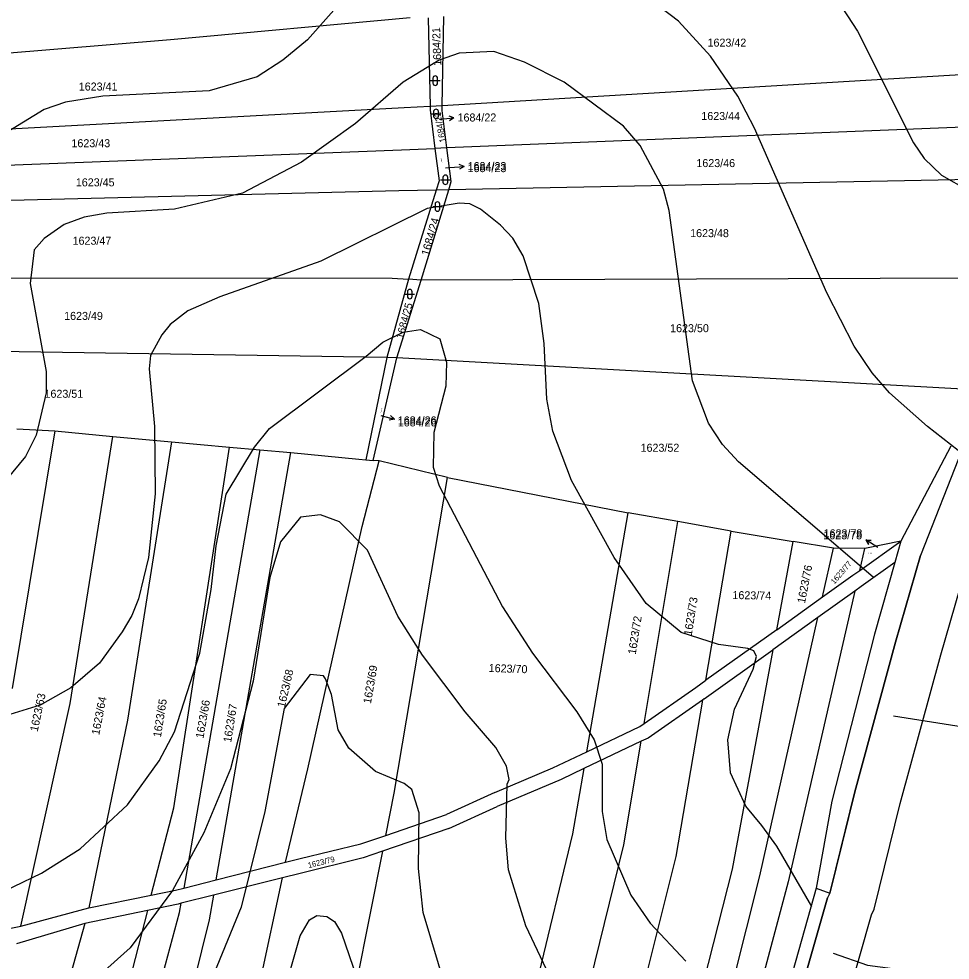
# Model space of a CAD drawing. Extents: x -555860 to -552701, y -1187050 to -1182291.
# Drawn here: x -553489.2 to -553291.6, y -1183799.2 to -1183599.4 of the extents above; entities that cross this region are included whole.
import ezdxf

# ---------------------------------------------------------------- set-up
doc = ezdxf.new("R2010")
doc.units = 0
for name, color, linetype in [('LEG_2b', 7, 'Continuous'), ('Level 16', 7, 'Continuous'), ('Level 25', 7, 'Continuous'), ('Level 28', 7, 'Continuous'), ('Level 30', 7, 'Continuous'), ('Level 40', 7, 'Continuous'), ('Level 41', 7, 'Continuous'), ('navrh_BV', 7, 'Continuous'), ('stav_BV', 7, 'Continuous')]:
    doc.layers.add(name, color=color, linetype=linetype)

msp = doc.modelspace()

# ---------------------------------------------------------------- linework, layer by layer
at = {"layer": 'Level 16'}
for p, q in [((-553399.87, -1183620.68), (-553396.88, -1183620.4)), ((-553396.88, -1183620.4), (-553397.92, -1183620)), ((-553396.88, -1183620.4), (-553397.83, -1183620.99)), ((-553397.74, -1183630.92), (-553394.75, -1183630.71)), ((-553394.75, -1183630.71), (-553395.78, -1183630.28)), ((-553394.75, -1183630.71), (-553395.71, -1183631.28)), ((-553412.43, -1183683.54), (-553409.54, -1183684.34)), ((-553409.54, -1183684.34), (-553410.37, -1183683.59)), ((-553409.54, -1183684.34), (-553410.64, -1183684.56)), ((-553306.93, -1183711.56), (-553309.47, -1183709.96)), ((-553309.47, -1183709.96), (-553308.36, -1183710.07)), ((-553309.47, -1183709.96), (-553308.89, -1183710.92))]:
    msp.add_line(p, q, dxfattribs=at)
for points in [[(-553399.93, -1183620.69), (-553399.87, -1183620.68)], [(-553398.71, -1183630.99), (-553397.74, -1183630.92)]]:
    msp.add_lwpolyline(points, dxfattribs=at)
at = {"layer": 'Level 25'}
for p, q in [((-553401.84, -1183612.49), (-553399.84, -1183612.49)), ((-553401.34, -1183611.99), (-553401.34, -1183612.99)), ((-553400.34, -1183612.99), (-553400.34, -1183611.99)), ((-553401.69, -1183619.55), (-553399.69, -1183619.55)), ((-553401.19, -1183619.05), (-553401.19, -1183620.05)), ((-553400.19, -1183620.05), (-553400.19, -1183619.05)), ((-553399.71, -1183633.53), (-553397.71, -1183633.53)), ((-553399.21, -1183633.03), (-553399.21, -1183634.03)), ((-553398.21, -1183634.03), (-553398.21, -1183633.03)), ((-553401.38, -1183639.22), (-553399.38, -1183639.22)), ((-553400.88, -1183638.72), (-553400.88, -1183639.72)), ((-553399.88, -1183639.72), (-553399.88, -1183638.72)), ((-553406.75, -1183657.29), (-553406.75, -1183658.29)), ((-553405.75, -1183658.29), (-553405.75, -1183657.29)), ((-553407.25, -1183657.79), (-553405.25, -1183657.79))]:
    msp.add_line(p, q, dxfattribs=at)
for centre, start, end in [((-553400.84, -1183611.99), 0, 180), ((-553400.84, -1183612.99), 180, 359.9879), ((-553400.69, -1183619.05), 0, 180), ((-553400.69, -1183620.05), 180, 359.9879), ((-553398.71, -1183633.03), 0, 180), ((-553398.71, -1183634.03), 180, 359.9879), ((-553400.38, -1183638.72), 0, 180), ((-553400.38, -1183639.72), 180, 359.9879), ((-553406.25, -1183657.29), 0, 180), ((-553406.25, -1183658.29), 180, 359.9879)]:
    msp.add_arc(centre, 0.5, start, end, dxfattribs=at)
at = {"layer": 'Level 28'}
msp.add_lwpolyline([(-553247.43, -1183385.26), (-553263.68, -1183441.33), (-553269.67, -1183477.71), (-553271.2, -1183528.31), (-553274.27, -1183588.5), (-553277.37, -1183621.21), (-553280.64, -1183649.89), (-553285.02, -1183673.67), (-553289.02, -1183690.81), (-553297.87, -1183713.28), (-553303.19, -1183731.69), (-553311.85, -1183763.43), (-553317.14, -1183784.97), (-553317.62, -1183785.95), (-553330.41, -1183830.78), (-553344.88, -1183879.53), (-553351.85, -1183901.16), (-553366.43, -1183936.26), (-553383.97, -1183973.72), (-553403.9, -1184008.33)], dxfattribs=at)
at = {"layer": 'Level 30'}
for points in [[(-553247.43, -1183385.26), (-553263.68, -1183441.33), (-553269.67, -1183477.71), (-553271.2, -1183528.31), (-553274.27, -1183588.5), (-553277.37, -1183621.21), (-553280.64, -1183649.89), (-553285.02, -1183673.67), (-553289.02, -1183690.81), (-553297.87, -1183713.28), (-553303.19, -1183731.69), (-553311.85, -1183763.43), (-553317.14, -1183784.97), (-553317.62, -1183785.95), (-553330.41, -1183830.78), (-553344.88, -1183879.53), (-553351.85, -1183901.16), (-553366.43, -1183936.26), (-553383.97, -1183973.72), (-553403.9, -1184008.33)], [(-553375.09, -1183978.34), (-553357.28, -1183940.3), (-553342.46, -1183904.62), (-553335.33, -1183882.49), (-553320.81, -1183833.57), (-553308.25, -1183789.55), (-553307.69, -1183788.4), (-553302.17, -1183765.94), (-553293.56, -1183734.39), (-553288.39, -1183716.51), (-553279.45, -1183693.79), (-553275.23, -1183675.71), (-553270.74, -1183651.36), (-553267.42, -1183622.25), (-553264.29, -1183589.23), (-553261.21, -1183528.72), (-553259.7, -1183478.68), (-553253.91, -1183443.54), (-553237.74, -1183387.75)]]:
    msp.add_lwpolyline(points, dxfattribs=at)
at = {"layer": 'Level 40'}
for points in [[(-553307.93, -1183717.91), (-553336.5, -1183693.4), (-553339.89, -1183689.74), (-553342.85, -1183685.22), (-553346.24, -1183676.19), (-553351.18, -1183640.06), (-553352.45, -1183635.55), (-553357.39, -1183626.23), (-553360.92, -1183622.14), (-553373.48, -1183612.83), (-553381.94, -1183608.59), (-553388.44, -1183606.33), (-553395.77, -1183606.62), (-553400.01, -1183608.17), (-553407.63, -1183612.82), (-553417.79, -1183621.57), (-553429.22, -1183629.76), (-553441.78, -1183636.39), (-553456.17, -1183639.78), (-553470.56, -1183640.63), (-553475.36, -1183641.47), (-553479.59, -1183643.03), (-553483.83, -1183645.99), (-553485.95, -1183648.39), (-553486.79, -1183655.58), (-553483.41, -1183674.21), (-553483.41, -1183678.73), (-553485.52, -1183687.76), (-553487.78, -1183692.27), (-553494.6, -1183700.41)], [(-553261.98, -1183749.09), (-553265.1, -1183749.85), (-553276.95, -1183750.27), (-553288.81, -1183749.71), (-553303.64, -1183747.37)], [(-553437.26, -1183820.97), (-553429.5, -1183794.02), (-553427.52, -1183790.63), (-553425.98, -1183789.72), (-553423.85, -1183789.93), (-553422.25, -1183790.96), (-553420.75, -1183793.45), (-553416.66, -1183805.45)]]:
    msp.add_lwpolyline(points, dxfattribs=at)
at = {"layer": 'Level 41'}
for points in [[(-553410.73, -1183584.32), (-553427.95, -1183603.79), (-553433.17, -1183608.17), (-553438.67, -1183611.7), (-553448.83, -1183614.66), (-553471.41, -1183615.79), (-553479.31, -1183617.06), (-553483.83, -1183618.61), (-553492.58, -1183623.97), (-553497.94, -1183628.77), (-553518.4, -1183653.75), (-553524.05, -1183658.12), (-553529.55, -1183660.52), (-553533.08, -1183660.52), (-553545.97, -1183654.9), (-553548.46, -1183654.88), (-553554.1, -1183656.43), (-553559.75, -1183656.71), (-553561.58, -1183656.15), (-553565.3, -1183652.65)], [(-553288.24, -1183692.27), (-553296.43, -1183685.92), (-553304.47, -1183678.73), (-553308.14, -1183674.49), (-553311.95, -1183668.85), (-553317.73, -1183657.56), (-553333.12, -1183622.56), (-553336.65, -1183615.79), (-553342.43, -1183607.32), (-553349.2, -1183599.84), (-553367.41, -1183586.01)], [(-553315.62, -1183595.19), (-553311.24, -1183601.96), (-553299.39, -1183625.67), (-553297.13, -1183629.05), (-553293.46, -1183632.58), (-553287.68, -1183635.83), (-553272.44, -1183640.63), (-553270.74, -1183642.18), (-553264.84, -1183651.79), (-553259.45, -1183658.12), (-553256.77, -1183659.82), (-553250.14, -1183662.64), (-553246.63, -1183663.34), (-553241.67, -1183663.63), (-553227.28, -1183660.95), (-553212.89, -1183654.59), (-553196.8, -1183644.44), (-553170.69, -1183626.09), (-553155.88, -1183618.33), (-553135.84, -1183610.28), (-553120.88, -1183603.09)], [(-553320.97, -1183787.82), (-553328.4, -1183775.02), (-553331.56, -1183770.59), (-553334.95, -1183766.5), (-553338.2, -1183759.45), (-553338.76, -1183752.39), (-553337.35, -1183745.9), (-553333.4, -1183737.43), (-553332.69, -1183734.75), (-553333.27, -1183733.51), (-553334.53, -1183733.06), (-553340.74, -1183732.21), (-553348.64, -1183729.67), (-553356.12, -1183723.46), (-553362.89, -1183713.72), (-553371.92, -1183697.35), (-553375.88, -1183686.91), (-553377.15, -1183680.14), (-553377.71, -1183668.28), (-553378.84, -1183659.82), (-553382.22, -1183649.66), (-553384.39, -1183645.94), (-553387.02, -1183643.17), (-553391.26, -1183639.78), (-553393.52, -1183638.65), (-553395.77, -1183638.51), (-553402.55, -1183639.64), (-553425.12, -1183650.78), (-553446.57, -1183658.41), (-553453.35, -1183661.37), (-553457.1, -1183664.23), (-553458.85, -1183666.45), (-553461.25, -1183670.82), (-553461.53, -1183673.65), (-553460.4, -1183685.92), (-553460.26, -1183700.18), (-553461.67, -1183713.72), (-553463.79, -1183722.47), (-553465.25, -1183726.04), (-553467.32, -1183729.53), (-553472.12, -1183736.16), (-553478.18, -1183741.38), (-553484.68, -1183745.05), (-553494.84, -1183748.16)], [(-553316.43, -1183797.73), (-553309.13, -1183800.23), (-553298.4, -1183801.64), (-553282.6, -1183800.65), (-553274.98, -1183799.38), (-553244.21, -1183792.32), (-553231.65, -1183788.66), (-553219.52, -1183782.45), (-553215.43, -1183779.62), (-553207.95, -1183772.85), (-553191.15, -1183752.39), (-553183.53, -1183744.91), (-553174.36, -1183737.15), (-553159.4, -1183725.86), (-553146.28, -1183714.29), (-553135.84, -1183702.15), (-553117.21, -1183675.34), (-553109.87, -1183667.02), (-553103.66, -1183662.64), (-553095.86, -1183659.19)], [(-553496.25, -1183786.4), (-553484.39, -1183780.75), (-553476.21, -1183775.53), (-553466.19, -1183766.22), (-553459.42, -1183756.91), (-553456.17, -1183750.7), (-553450.81, -1183734.04), (-553448.41, -1183720.5), (-553447.35, -1183711.23), (-553445.23, -1183700.29), (-553439.24, -1183690.3), (-553435.99, -1183686.35), (-553415.53, -1183670.97), (-553412, -1183668), (-553407.63, -1183665.89), (-553403.96, -1183665.32), (-553399.86, -1183667.3), (-553398.45, -1183672.24), (-553398.59, -1183677.32), (-553401.14, -1183687.2), (-553401.28, -1183694.53), (-553400.01, -1183698.48), (-553386.6, -1183724.17), (-553380.25, -1183734.04), (-553370.8, -1183746.46), (-553367.13, -1183752.39), (-553365.43, -1183757.61), (-553365.43, -1183767.63), (-553364.44, -1183773.56), (-553359.36, -1183785.41), (-553355.27, -1183791.34), (-553347.65, -1183799.38)], [(-553376.02, -1183803.76), (-553381.66, -1183791.9), (-553385.33, -1183780.05), (-553385.89, -1183773.28), (-553385.61, -1183761.84), (-553385.19, -1183760.86), (-553385.75, -1183758.03), (-553388.01, -1183754.08), (-553394.5, -1183746.46), (-553403.53, -1183734.47), (-553408.76, -1183726.14), (-553415.25, -1183712.17), (-553421.15, -1183706.14), (-553425.18, -1183704.65), (-553429.45, -1183705.14), (-553433.67, -1183710.37), (-553435.97, -1183717.99), (-553439.52, -1183739.97), (-553444.32, -1183758.6), (-553449.96, -1183772.15), (-553456.59, -1183784.42), (-553465.62, -1183796.56), (-553471.69, -1183802.06)], [(-553395.07, -1183817.02), (-553403.39, -1183789.08), (-553404.38, -1183779.77), (-553404.24, -1183767.91), (-553405.79, -1183762.97), (-553407.48, -1183761.7), (-553413.55, -1183759.16), (-553419.2, -1183754.22), (-553421.46, -1183750.27), (-553422.87, -1183742.79), (-553424.11, -1183739.45), (-553424.56, -1183738.84), (-553427.38, -1183738.56), (-553432.89, -1183745.76), (-553436.98, -1183767.63), (-553442.06, -1183787.95), (-553448.97, -1183804.89)]]:
    msp.add_lwpolyline(points, dxfattribs=at)
at = {"layer": 'navrh_BV'}
for p, q in [((-553457, -1183603.76), (-553406.15, -1183599.11)), ((-553402.35, -1183599.13), (-553401.96, -1183617.95)), ((-553399.39, -1183617.8), (-553399.06, -1183598.85)), ((-553539.92, -1183610.57), (-553457, -1183603.76)), ((-553278.78, -1183610.59), (-553399.39, -1183617.8)), ((-553407.44, -1183618.28), (-553540.41, -1183625.45)), ((-553401.96, -1183617.95), (-553407.44, -1183618.28)), ((-553399.39, -1183617.8), (-553401.96, -1183617.95)), ((-553401.96, -1183617.95), (-553401.94, -1183618.66)), ((-553401.94, -1183618.66), (-553400.91, -1183626.86)), ((-553399.41, -1183618.84), (-553399.39, -1183617.8)), ((-553398.39, -1183626.76), (-553399.41, -1183618.84)), ((-553280.24, -1183621.99), (-553398.39, -1183626.76)), ((-553541.32, -1183632.31), (-553408.03, -1183627.15)), ((-553408.03, -1183627.15), (-553400.91, -1183626.86)), ((-553398.39, -1183626.76), (-553400.91, -1183626.86)), ((-553400.91, -1183626.86), (-553400.05, -1183633.75)), ((-553397.45, -1183633.93), (-553398.39, -1183626.76)), ((-553281.51, -1183633.35), (-553397.98, -1183635.66)), ((-553403.82, -1183654.85), (-553397.98, -1183635.66)), ((-553400.05, -1183633.75), (-553400.66, -1183635.71)), ((-553397.98, -1183635.66), (-553400.66, -1183635.71)), ((-553397.98, -1183635.66), (-553397.45, -1183633.93)), ((-553408.56, -1183635.87), (-553542.51, -1183639.27)), ((-553400.66, -1183635.71), (-553408.56, -1183635.87)), ((-553400.66, -1183635.71), (-553406.51, -1183654.66)), ((-553544.9, -1183654.27), (-553409.97, -1183654.42)), ((-553406.51, -1183654.66), (-553411.11, -1183671.23)), ((-553409.97, -1183654.42), (-553406.51, -1183654.66)), ((-553408.98, -1183671.33), (-553403.82, -1183654.85)), ((-553403.82, -1183654.85), (-553406.51, -1183654.66)), ((-553283.92, -1183654.41), (-553403.82, -1183654.85)), ((-553411.11, -1183671.23), (-553547.36, -1183669.17)), ((-553411.11, -1183671.23), (-553415.59, -1183693)), ((-553414, -1183693.11), (-553408.98, -1183671.33)), ((-553408.98, -1183671.33), (-553411.11, -1183671.23)), ((-553288.93, -1183677.96), (-553408.98, -1183671.33)), ((-553481.61, -1183686.84), (-553490.64, -1183741.54)), ((-553489.61, -1183686.42), (-553481.61, -1183686.84)), ((-553481.61, -1183686.84), (-553469.24, -1183688.02)), ((-553478.35, -1183744.73), (-553469.24, -1183688.02)), ((-553469.24, -1183688.02), (-553456.83, -1183689.18)), ((-553456.83, -1183689.18), (-553466.14, -1183748.26)), ((-553456.83, -1183689.18), (-553444.5, -1183690.29)), ((-553456.33, -1183766.86), (-553444.5, -1183690.29)), ((-553438.05, -1183690.87), (-553454.23, -1183783.9)), ((-553447.34, -1183782.14), (-553431.48, -1183691.45)), ((-553444.5, -1183690.29), (-553438.05, -1183690.87)), ((-553438.05, -1183690.87), (-553431.48, -1183691.45)), ((-553431.48, -1183691.45), (-553417.05, -1183692.86)), ((-553291.41, -1183690.06), (-553302.02, -1183710.22)), ((-553289.02, -1183690.81), (-553297.87, -1183713.28)), ((-553417.05, -1183692.86), (-553415.59, -1183693)), ((-553416.37, -1183707.14), (-553412.75, -1183693.21)), ((-553415.59, -1183693), (-553414, -1183693.11)), ((-553412.75, -1183693.21), (-553414, -1183693.11)), ((-553398.26, -1183696.7), (-553412.75, -1183693.21)), ((-553409.6, -1183763.76), (-553398.26, -1183696.7)), ((-553398.26, -1183696.7), (-553359.93, -1183704.26)), ((-553368.7, -1183754.97), (-553359.93, -1183704.26)), ((-553349.37, -1183706.09), (-553359.93, -1183704.26)), ((-553427.91, -1183758.57), (-553416.37, -1183707.14)), ((-553356.55, -1183748.97), (-553349.37, -1183706.09)), ((-553338.07, -1183708.13), (-553349.37, -1183706.09)), ((-553343.43, -1183739.78), (-553338.07, -1183708.13)), ((-553338.07, -1183708.13), (-553324.93, -1183710.33)), ((-553328.4, -1183729.04), (-553324.93, -1183710.33)), ((-553316.35, -1183711.73), (-553324.93, -1183710.33)), ((-553310.78, -1183716.45), (-553302.02, -1183710.22)), ((-553302.02, -1183710.22), (-553309.72, -1183711.84)), ((-553302.02, -1183710.22), (-553303.31, -1183714.78)), ((-553318.67, -1183722.08), (-553316.35, -1183711.73)), ((-553309.72, -1183711.84), (-553316.35, -1183711.73)), ((-553310.78, -1183716.45), (-553309.72, -1183711.84)), ((-553303.19, -1183731.69), (-553297.87, -1183713.28)), ((-553303.31, -1183714.78), (-553310.45, -1183719.9)), ((-553303.31, -1183714.78), (-553307.64, -1183730.02)), ((-553318.67, -1183722.08), (-553312.21, -1183717.46)), ((-553312.21, -1183717.46), (-553310.78, -1183716.45)), ((-553311.79, -1183720.85), (-553325.99, -1183782.56)), ((-553311.79, -1183720.85), (-553319.66, -1183726.48)), ((-553310.45, -1183719.9), (-553311.79, -1183720.85)), ((-553328.4, -1183729.04), (-553318.67, -1183722.08)), ((-553331.96, -1183781.31), (-553319.66, -1183726.48)), ((-553319.66, -1183726.48), (-553329.19, -1183733.29)), ((-553328.4, -1183729.04), (-553343.43, -1183739.78)), ((-553307.64, -1183730.02), (-553316.67, -1183765.47)), ((-553343.81, -1183743.74), (-553329.19, -1183733.29)), ((-553329.19, -1183733.29), (-553337.83, -1183779.9)), ((-553311.85, -1183763.43), (-553303.19, -1183731.69)), ((-553356.55, -1183748.97), (-553345.56, -1183741.3)), ((-553345.56, -1183741.3), (-553343.43, -1183739.78)), ((-553488.82, -1183792), (-553478.35, -1183744.73)), ((-553344.14, -1183743.97), (-553355.7, -1183752.04)), ((-553344.14, -1183743.97), (-553349.77, -1183777.17)), ((-553343.81, -1183743.74), (-553344.14, -1183743.97)), ((-553466.14, -1183748.26), (-553474.39, -1183788.08)), ((-553357.45, -1183749.6), (-553356.55, -1183748.97)), ((-553368.7, -1183754.97), (-553357.45, -1183749.6)), ((-553357.18, -1183752.74), (-553369.31, -1183758.54)), ((-553360.86, -1183774.74), (-553357.18, -1183752.74)), ((-553355.7, -1183752.04), (-553357.18, -1183752.74)), ((-553375.88, -1183758.4), (-553368.7, -1183754.97)), ((-553432.64, -1183778.38), (-553427.91, -1183758.57)), ((-553388.23, -1183763.59), (-553375.88, -1183758.4)), ((-553369.31, -1183758.54), (-553374.13, -1183760.84)), ((-553369.31, -1183758.54), (-553371.71, -1183772.4)), ((-553374.13, -1183760.84), (-553387.72, -1183766.55)), ((-553316.84, -1183783.94), (-553311.85, -1183763.43)), ((-553411.37, -1183772.7), (-553409.6, -1183763.76)), ((-553388.23, -1183763.59), (-553398.47, -1183768.31)), ((-553316.67, -1183765.47), (-553320, -1183783.9)), ((-553461.1, -1183785.38), (-553456.33, -1183766.86)), ((-553397.96, -1183771.26), (-553387.72, -1183766.55)), ((-553411.37, -1183772.7), (-553398.47, -1183768.31)), ((-553397.96, -1183771.26), (-553412.04, -1183776.05)), ((-553416.67, -1183774.5), (-553411.37, -1183772.7)), ((-553371.71, -1183772.4), (-553384.2, -1183824.1)), ((-553429.54, -1183777.64), (-553416.67, -1183774.5)), ((-553373.29, -1183825.37), (-553360.86, -1183774.74)), ((-553416.16, -1183777.45), (-553429.82, -1183780.87)), ((-553412.04, -1183776.05), (-553422.07, -1183826.66)), ((-553412.04, -1183776.05), (-553416.16, -1183777.45)), ((-553349.77, -1183777.17), (-553362.28, -1183826.77)), ((-553447.34, -1183782.14), (-553432.64, -1183778.38)), ((-553432.64, -1183778.38), (-553429.54, -1183777.64)), ((-553429.82, -1183780.87), (-553432.99, -1183781.66)), ((-553337.83, -1183779.9), (-553350.25, -1183828.41)), ((-553344.02, -1183829.14), (-553331.96, -1183781.31)), ((-553454.23, -1183783.9), (-553447.34, -1183782.14)), ((-553433.28, -1183781.74), (-553447.91, -1183785.41)), ((-553441.83, -1183821.44), (-553433.28, -1183781.74)), ((-553432.99, -1183781.66), (-553433.28, -1183781.74)), ((-553325.99, -1183782.56), (-553338.51, -1183829.85)), ((-553474.39, -1183788.08), (-553461.1, -1183785.38)), ((-553461.1, -1183785.38), (-553455.95, -1183784.34)), ((-553455.95, -1183784.34), (-553454.23, -1183783.9)), ((-553447.91, -1183785.41), (-553454.8, -1183787.13)), ((-553447.91, -1183785.41), (-553448.83, -1183790.66)), ((-553320, -1183783.9), (-553333.07, -1183830.48)), ((-553320, -1183783.9), (-553317.14, -1183784.97)), ((-553317.14, -1183784.97), (-553317.62, -1183785.95)), ((-553317.14, -1183784.97), (-553316.84, -1183783.94)), ((-553455.44, -1183787.3), (-553461.94, -1183788.66)), ((-553454.8, -1183787.13), (-553455.44, -1183787.3)), ((-553455.14, -1183789.08), (-553454.8, -1183787.13)), ((-553330.41, -1183830.78), (-553317.62, -1183785.95)), ((-553488.82, -1183792), (-553474.39, -1183788.08)), ((-553461.94, -1183788.66), (-553475.19, -1183791.45)), ((-553461.94, -1183788.66), (-553468.59, -1183814.49)), ((-553466.54, -1183831.46), (-553455.14, -1183789.08)), ((-553475.19, -1183791.45), (-553489.7, -1183795.71)), ((-553475.19, -1183791.45), (-553480.82, -1183811.31)), ((-553448.83, -1183790.66), (-553459.61, -1183833.7)), ((-553502.5, -1183794.69), (-553488.82, -1183792))]:
    msp.add_line(p, q, dxfattribs=at)
at = {"layer": 'stav_BV'}
for p, q in [((-553398.71, -1183630.99), (-553397.74, -1183630.92)), ((-553397.74, -1183630.92), (-553394.75, -1183630.71)), ((-553394.75, -1183630.71), (-553395.78, -1183630.28)), ((-553394.75, -1183630.71), (-553395.71, -1183631.28)), ((-553412.43, -1183683.54), (-553409.53, -1183684.32)), ((-553409.53, -1183684.32), (-553410.37, -1183683.57)), ((-553409.53, -1183684.32), (-553410.63, -1183684.54)), ((-553306.93, -1183711.56), (-553309.47, -1183709.97)), ((-553309.47, -1183709.97), (-553308.36, -1183710.08)), ((-553309.47, -1183709.97), (-553308.89, -1183710.93))]:
    msp.add_line(p, q, dxfattribs=at)

# ---------------------------------------------------------------- texts
at = {"layer": 'LEG_2b'}
for s, height, rotation, p in [('1684/21', 1.7, 92, (-553399.54, -1183609.31)), ('1684/22', 1.36, 101, (-553398.54, -1183625.48)), ('1684/23', 0.2, 276, (-553399.68, -1183628.88)), ('1684/24', 1.7, 74, (-553402.22, -1183649.8)), ('1684/25', 1.615, 75, (-553407.64, -1183667.44)), ('1684/26', 0.2, 77, (-553412.31, -1183682.98)), ('1623/76', 1.7, 79, (-553322.4, -1183723.57)), ('1623/77', 1.2, 49, (-553316.17, -1183719.5)), ('1623/74', 1.7, 359, (-553337.8, -1183722.53)), ('1623/73', 1.7, 81, (-553346.43, -1183730.38)), ('1623/72', 1.7, 81, (-553358.31, -1183734.4)), ('1623/68', 1.7, 77, (-553432.77, -1183745.7)), ('1623/69', 1.7, 80, (-553414.51, -1183744.86)), ('1623/70', 1.7, 358, (-553389.53, -1183738.01)), ('1623/63', 1.7, 78, (-553485.22, -1183750.79)), ('1623/64', 1.7, 79, (-553472.15, -1183751.5)), ('1623/65', 1.7, 81, (-553459.07, -1183751.98)), ('1623/66', 1.7, 80, (-553450.05, -1183752.22)), ('1623/67', 1.7, 81, (-553444.16, -1183753.07)), ('1623/79', 1.2, 14, (-553427.71, -1183779.68))]:
    msp.add_text(s, height=height, rotation=rotation, dxfattribs=at).set_placement(p)
for s, height, p in [('1623/42', 1.7, (-553343.07, -1183605.27)), ('1623/41', 1.7, (-553476.5, -1183614.59)), ('1623/44', 1.7, (-553344.39, -1183620.85)), ('1623/43', 1.7, (-553478.05, -1183626.62)), ('1623/46', 1.7, (-553345.44, -1183630.84)), ('1684/23', 1.7, (-553393.98, -1183631.91)), ('1623/45', 1.7, (-553477.12, -1183634.93)), ('1623/47', 1.7, (-553477.81, -1183647.32)), ('1623/48', 1.7, (-553346.76, -1183645.71)), ('1623/49', 1.7, (-553479.6, -1183663.28)), ('1623/50', 1.7, (-553351.01, -1183665.89)), ('1623/51', 1.7, (-553483.77, -1183679.81)), ('1684/26', 1.7, (-553408.8, -1183685.89)), ('1623/52', 1.7, (-553357.28, -1183691.27)), ('1623/78', 1.7, (-553318.5, -1183709.85)), ('1623/78', 0.2, (-553308.93, -1183712.89))]:
    msp.add_text(s, height=height, dxfattribs=at).set_placement(p)
at = {"layer": 'Level 16'}
for s, p in [('1684/22', (-553396.12, -1183621.16)), ('1684/23', (-553393.98, -1183631.48)), ('1684/26', (-553408.8, -1183685.46)), ('1623/78', (-553318.44, -1183709.43))]:
    msp.add_text(s, height=1.7, dxfattribs=at).set_placement(p)

doc.saveas('drawing.dxf')
